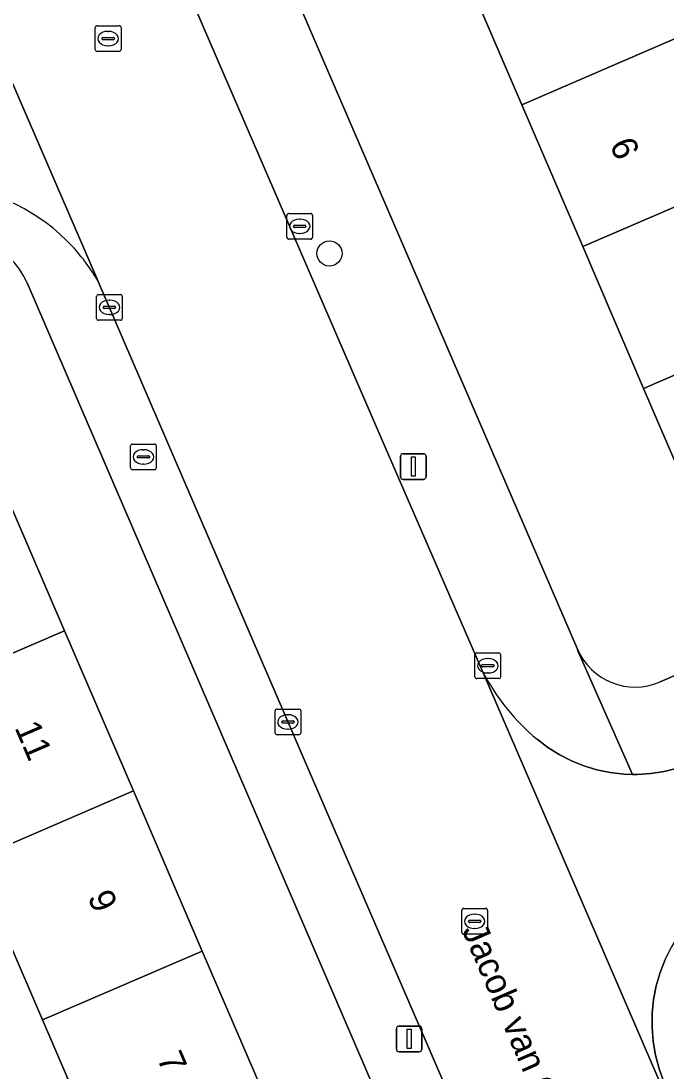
# Model space of a CAD drawing. Extents: x 159352 to 160617, y 385888 to 387323.
# Drawn here: x 159569.99 to 159595.09, y 386204.55 to 386245.38 of the extents above; entities that cross this region are included whole.
import ezdxf

# ---------------------------------------------------------------- set-up
doc = ezdxf.new("R2010")
doc.units = 0
for name, color, linetype in [('IMGEO_Boom', 7, 'Continuous'), ('IMGEO_Brandkraan', 7, 'Continuous'), ('IMGEO_Erf', 7, 'Continuous'), ('IMGEO_Kolk', 7, 'Continuous'), ('IMGEO_Lichtmast', 7, 'Continuous'), ('IMGEO_Openbare_ruimte_label', 7, 'Continuous'), ('IMGEO_Pand', 7, 'Continuous'), ('IMGEO_Pand_nummerreeks', 7, 'Continuous'), ('IMGEO_Rijbaan_lokaal_gesloten', 7, 'Continuous'), ('IMGEO_Rijbaan_lokaal_open', 7, 'Continuous'), ('IMGEO_Rioolput', 7, 'Continuous'), ('IMGEO_Voetpad_open', 7, 'Continuous')]:
    doc.layers.add(name, color=color, linetype=linetype)

msp = doc.modelspace()

# ---------------------------------------------------------------- linework, layer by layer
at = {"layer": 'IMGEO_Boom'}
msp.add_circle((159581.996, 386236.339), 0.489, dxfattribs=at)
at = {"layer": 'IMGEO_Brandkraan'}
for p, q in [((159574.257, 386228.001), (159574.257, 386228.853)), ((159574.332, 386228.927), (159575.184, 386228.927)), ((159574.745, 386228.707), (159574.77, 386228.707)), ((159575.258, 386228.853), (159575.258, 386228.001)), ((159574.516, 386228.421), (159574.516, 386228.433)), ((159574.954, 386228.384), (159574.556, 386228.384)), ((159574.559, 386228.47), (159574.957, 386228.47)), ((159575, 386228.433), (159575, 386228.421)), ((159575.184, 386227.927), (159574.332, 386227.927)), ((159574.768, 386228.147), (159574.743, 386228.147))]:
    msp.add_line(p, q, dxfattribs=at)
for points in [[(159574.257, 386228.001), (159574.257, 386228.853)], [(159574.332, 386228.927), (159575.184, 386228.927)], [(159575.258, 386228.853), (159575.258, 386228.001)], [(159575.184, 386227.927), (159574.332, 386227.927)]]:
    msp.add_lwpolyline(points, dxfattribs=at)
for centre, radius, start, end in [((159574.334, 386228.851), 0.0765, 91.552, 178.448), ((159574.334, 386228.851), 0.0765, 91.552, 178.448), ((159575.182, 386228.851), 0.0765, 1.552, 88.448), ((159575.182, 386228.851), 0.0765, 1.552, 88.448), ((159574.556, 386228.43), 0.0403, 85.8775, 175.7526), ((159574.553, 386228.42), 0.0366, 178.938, 274.7102), ((159574.957, 386228.427), 0.043, 264.8664, 352.4533), ((159574.961, 386228.432), 0.0386, 1.7309, 96.639), ((159574.334, 386228.003), 0.0765, 181.552, 268.448), ((159574.334, 386228.003), 0.0765, 181.552, 268.448), ((159575.182, 386228.003), 0.0765, 271.552, 358.448), ((159575.182, 386228.003), 0.0765, 271.552, 358.448)]:
    msp.add_arc(centre, radius, start, end, dxfattribs=at)
for centre, major_axis, ratio, start_param, end_param in [((159574.744, 386228.427), (-0.387, 0.002), 0.722429, 4.712389, 7.853982), ((159574.769, 386228.427), (-0.39, 0.002), 0.717154, 1.570796, 4.712389)]:
    msp.add_ellipse(centre, major_axis=major_axis, ratio=ratio, start_param=start_param, end_param=end_param, dxfattribs=at)
at = {"layer": 'IMGEO_Erf'}
for points in [[(159604.838, 386248.726), (159603.446, 386251.958), (159605.79, 386252.967), (159603.871, 386257.43), (159601.528, 386256.421), (159600.092, 386259.755), (159597.084, 386258.461), (159596.479, 386259.866), (159599.487, 386261.161), (159598.7, 386262.988), (159601.044, 386263.997), (159598.598, 386269.679), (159575.005, 386259.494), (159579.104, 386250), (159591.643, 386220.955)], [(159594.861, 386219.674), (159616.171, 386228.852), (159613.364, 386235.37), (159611.021, 386234.361), (159609.585, 386237.695), (159608.193, 386240.928), (159607.199, 386243.237), (159609.543, 386244.246), (159608.617, 386246.4), (159606.274, 386245.391), (159604.838, 386248.726)], [(159566.319, 386236.755), (159561.184, 386234.532), (159547.044, 386228.411), (159548.072, 386226.056), (159550.906, 386227.278), (159553.741, 386228.5), (159556.575, 386229.721), (159559.41, 386230.943), (159562.244, 386232.165), (159564.78, 386226.281), (159568.937, 386228.029), (159571.679, 386221.667), (159574.364, 386215.438), (159577.048, 386209.211), (159579.733, 386202.982), (159582.418, 386196.754), (159585.102, 386190.527), (159587.847, 386184.159), (159581.632, 386181.48), (159579.653, 386186.072), (159578.888, 386187.847), (159576.203, 386194.074), (159573.519, 386200.302), (159570.833, 386206.531)], [(159591.919, 386184.881), (159570.226, 386235.195)], [(159570.833, 386206.531), (159568.149, 386212.758)]]:
    msp.add_lwpolyline(points, dxfattribs=at)
msp.add_lwpolyline([(159597.728, 386245.667), (159595.697, 386244.794), (159598.071, 386239.279), (159600.444, 386233.764), (159600.901, 386232.702), (159602.877, 386228.109), (159596.654, 386225.434), (159594.223, 386231.089), (159591.852, 386236.604), (159589.481, 386242.12), (159587.109, 386247.636), (159586.093, 386250), (159584.738, 386253.152), (159582.316, 386258.786), (159582.605, 386258.91), (159581.392, 386261.729), (159587.313, 386264.277), (159588.527, 386261.456), (159590.951, 386255.824), (159593.324, 386250.308), (159595.355, 386251.182), (159595.864, 386250)], close=True, dxfattribs=at)
for centre, radius, start, end in [((159567.492, 386234.02), 2.976, 23.2513, 113.2167), ((159593.893, 386221.924), 2.449, 203.2986, 293.2891)]:
    msp.add_arc(centre, radius, start, end, dxfattribs=at)
at = {"layer": 'IMGEO_Kolk'}
for p, q in [((159580.337, 386236.967), (159580.337, 386237.819)), ((159580.412, 386237.893), (159581.264, 386237.893)), ((159581.338, 386237.819), (159581.338, 386236.967)), ((159580.596, 386237.387), (159580.596, 386237.399)), ((159581.034, 386237.35), (159580.636, 386237.35)), ((159580.639, 386237.436), (159581.037, 386237.436)), ((159580.825, 386237.673), (159580.85, 386237.673)), ((159581.08, 386237.399), (159581.08, 386237.387)), ((159581.264, 386236.893), (159580.412, 386236.893)), ((159580.848, 386237.113), (159580.823, 386237.113)), ((159572.932, 386233.815), (159572.932, 386234.667)), ((159573.007, 386234.741), (159573.859, 386234.741)), ((159573.42, 386234.521), (159573.445, 386234.521)), ((159573.933, 386234.667), (159573.933, 386233.815)), ((159573.191, 386234.235), (159573.191, 386234.247)), ((159573.629, 386234.198), (159573.231, 386234.198)), ((159573.234, 386234.284), (159573.632, 386234.284)), ((159573.675, 386234.247), (159573.675, 386234.235)), ((159573.859, 386233.741), (159573.007, 386233.741)), ((159573.443, 386233.961), (159573.418, 386233.961)), ((159587.658, 386219.879), (159587.658, 386220.731)), ((159587.733, 386220.805), (159588.585, 386220.805)), ((159588.146, 386220.585), (159588.171, 386220.585)), ((159588.659, 386220.731), (159588.659, 386219.879)), ((159587.917, 386220.299), (159587.917, 386220.311)), ((159588.355, 386220.262), (159587.957, 386220.262)), ((159587.96, 386220.348), (159588.358, 386220.348)), ((159588.401, 386220.311), (159588.401, 386220.299)), ((159588.585, 386219.805), (159587.733, 386219.805)), ((159588.169, 386220.025), (159588.144, 386220.025)), ((159579.881, 386217.695), (159579.881, 386218.547)), ((159579.956, 386218.621), (159580.808, 386218.621)), ((159580.882, 386218.547), (159580.882, 386217.695)), ((159580.14, 386218.115), (159580.14, 386218.127)), ((159580.183, 386218.164), (159580.581, 386218.164)), ((159580.369, 386218.401), (159580.394, 386218.401)), ((159580.624, 386218.127), (159580.624, 386218.115)), ((159580.578, 386218.078), (159580.18, 386218.078)), ((159580.392, 386217.841), (159580.367, 386217.841)), ((159580.808, 386217.621), (159579.956, 386217.621))]:
    msp.add_line(p, q, dxfattribs=at)
for points in [[(159580.337, 386236.967), (159580.337, 386237.819)], [(159580.412, 386237.893), (159581.264, 386237.893)], [(159581.338, 386237.819), (159581.338, 386236.967)], [(159581.264, 386236.893), (159580.412, 386236.893)], [(159572.932, 386233.815), (159572.932, 386234.667)], [(159573.007, 386234.741), (159573.859, 386234.741)], [(159573.933, 386234.667), (159573.933, 386233.815)], [(159573.859, 386233.741), (159573.007, 386233.741)], [(159587.658, 386219.879), (159587.658, 386220.731)], [(159587.733, 386220.805), (159588.585, 386220.805)], [(159588.659, 386220.731), (159588.659, 386219.879)], [(159588.585, 386219.805), (159587.733, 386219.805)], [(159579.881, 386217.695), (159579.881, 386218.547)], [(159579.956, 386218.621), (159580.808, 386218.621)], [(159580.882, 386218.547), (159580.882, 386217.695)], [(159580.808, 386217.621), (159579.956, 386217.621)]]:
    msp.add_lwpolyline(points, dxfattribs=at)
for centre, radius, start, end in [((159580.414, 386237.817), 0.0765, 91.552, 178.448), ((159580.414, 386237.817), 0.0765, 91.552, 178.448), ((159581.262, 386237.817), 0.0765, 1.552, 88.448), ((159581.262, 386237.817), 0.0765, 1.552, 88.448), ((159580.636, 386237.396), 0.0403, 85.8775, 175.7526), ((159580.633, 386237.386), 0.0366, 178.938, 274.7102), ((159581.037, 386237.393), 0.043, 264.8664, 352.4533), ((159581.041, 386237.398), 0.0386, 1.7309, 96.639), ((159580.414, 386236.969), 0.0765, 181.552, 268.448), ((159580.414, 386236.969), 0.0765, 181.552, 268.448), ((159581.262, 386236.969), 0.0765, 271.552, 358.448), ((159581.262, 386236.969), 0.0765, 271.552, 358.448), ((159573.009, 386234.665), 0.0765, 91.552, 178.448), ((159573.009, 386234.665), 0.0765, 91.552, 178.448), ((159573.857, 386234.665), 0.0765, 1.552, 88.448), ((159573.857, 386234.665), 0.0765, 1.552, 88.448), ((159573.231, 386234.244), 0.0403, 85.8775, 175.7526), ((159573.228, 386234.234), 0.0366, 178.938, 274.7102), ((159573.632, 386234.241), 0.043, 264.8664, 352.4533), ((159573.636, 386234.246), 0.0386, 1.7309, 96.639), ((159573.009, 386233.817), 0.0765, 181.552, 268.448), ((159573.009, 386233.817), 0.0765, 181.552, 268.448), ((159573.857, 386233.817), 0.0765, 271.552, 358.448), ((159573.857, 386233.817), 0.0765, 271.552, 358.448), ((159587.735, 386220.729), 0.0765, 91.552, 178.448), ((159587.735, 386220.729), 0.0765, 91.552, 178.448), ((159588.583, 386220.729), 0.0765, 1.552, 88.448), ((159588.583, 386220.729), 0.0765, 1.552, 88.448), ((159587.957, 386220.308), 0.0403, 85.8775, 175.7526), ((159587.954, 386220.298), 0.0366, 178.938, 274.7102), ((159588.358, 386220.305), 0.043, 264.8664, 352.4533), ((159588.362, 386220.31), 0.0386, 1.7309, 96.639), ((159587.735, 386219.881), 0.0765, 181.552, 268.448), ((159587.735, 386219.881), 0.0765, 181.552, 268.448), ((159588.583, 386219.881), 0.0765, 271.552, 358.448), ((159588.583, 386219.881), 0.0765, 271.552, 358.448), ((159579.958, 386218.545), 0.0765, 91.552, 178.448), ((159579.958, 386218.545), 0.0765, 91.552, 178.448), ((159580.806, 386218.545), 0.0765, 1.552, 88.448), ((159580.806, 386218.545), 0.0765, 1.552, 88.448), ((159580.18, 386218.124), 0.0403, 85.8775, 175.7526), ((159580.177, 386218.114), 0.0366, 178.938, 274.7102), ((159580.581, 386218.121), 0.043, 264.8664, 352.4533), ((159580.585, 386218.126), 0.0386, 1.7309, 96.639), ((159579.958, 386217.697), 0.0765, 181.552, 268.448), ((159579.958, 386217.697), 0.0765, 181.552, 268.448), ((159580.806, 386217.697), 0.0765, 271.552, 358.448), ((159580.806, 386217.697), 0.0765, 271.552, 358.448)]:
    msp.add_arc(centre, radius, start, end, dxfattribs=at)
for centre, major_axis, ratio, start_param, end_param in [((159580.824, 386237.393), (-0.387, 0.002), 0.722429, 4.712389, 7.853982), ((159580.849, 386237.393), (-0.39, 0.002), 0.717154, 1.570796, 4.712389), ((159573.419, 386234.241), (-0.387, 0.002), 0.722429, 4.712389, 7.853982), ((159573.444, 386234.241), (-0.39, 0.002), 0.717154, 1.570796, 4.712389), ((159588.145, 386220.305), (-0.387, 0.002), 0.722429, 4.712389, 7.853982), ((159588.17, 386220.305), (-0.39, 0.002), 0.717154, 1.570796, 4.712389), ((159580.368, 386218.121), (-0.387, 0.002), 0.722429, 4.712389, 7.853982), ((159580.393, 386218.121), (-0.39, 0.002), 0.717154, 1.570796, 4.712389)]:
    msp.add_ellipse(centre, major_axis=major_axis, ratio=ratio, start_param=start_param, end_param=end_param, dxfattribs=at)
at = {"layer": 'IMGEO_Lichtmast'}
for p, q in [((159584.764, 386227.652), (159584.764, 386228.452)), ((159584.764, 386228.452), (159584.764, 386227.652)), ((159584.864, 386228.552), (159585.654, 386228.552)), ((159585.654, 386228.552), (159584.864, 386228.552)), ((159585.754, 386228.452), (159585.754, 386227.652)), ((159585.754, 386227.652), (159585.754, 386228.452)), ((159585.654, 386227.552), (159584.864, 386227.552)), ((159584.864, 386227.552), (159585.654, 386227.552)), ((159584.701, 386206.293), (159585.491, 386206.293)), ((159585.491, 386206.293), (159584.701, 386206.293)), ((159584.601, 386205.393), (159584.601, 386206.193)), ((159584.601, 386206.193), (159584.601, 386205.393)), ((159585.591, 386206.193), (159585.591, 386205.393)), ((159585.591, 386205.393), (159585.591, 386206.193)), ((159585.491, 386205.293), (159584.701, 386205.293)), ((159584.701, 386205.293), (159585.491, 386205.293))]:
    msp.add_line(p, q, dxfattribs=at)
for points in [[(159585.184, 386228.427), (159585.334, 386228.427), (159585.334, 386227.677), (159585.184, 386227.677), (159585.184, 386228.427)], [(159585.021, 386206.168), (159585.171, 386206.168), (159585.171, 386205.418), (159585.021, 386205.418), (159585.021, 386206.168)]]:
    msp.add_lwpolyline(points, dxfattribs=at)
for centre, start, end in [((159584.864, 386228.452), 90, 180), ((159584.864, 386228.452), 90, 180), ((159585.654, 386228.452), 0, 90), ((159585.654, 386228.452), 360, 90), ((159584.864, 386227.652), 180, 270), ((159584.864, 386227.652), 180, 270), ((159585.654, 386227.652), 270, 0), ((159585.654, 386227.652), 270, 0), ((159584.701, 386206.193), 90, 180), ((159584.701, 386206.193), 90, 180), ((159585.491, 386206.193), 0, 90), ((159585.491, 386206.193), 360, 90), ((159584.701, 386205.393), 180, 270), ((159584.701, 386205.393), 180, 270), ((159585.491, 386205.393), 270, 0), ((159585.491, 386205.393), 270, 0)]:
    msp.add_arc(centre, 0.1, start, end, dxfattribs=at)
at = {"layer": 'IMGEO_Pand'}
for points in [[(159592.607, 386250), (159587.109, 386247.636), (159589.481, 386242.12), (159595.697, 386244.794), (159597.728, 386245.667), (159595.864, 386250), (159595.355, 386251.182), (159593.324, 386250.308)], [(159589.481, 386242.12), (159591.852, 386236.604), (159598.071, 386239.279), (159595.697, 386244.794)], [(159600.444, 386233.764), (159598.071, 386239.279), (159591.852, 386236.604), (159594.223, 386231.089)], [(159594.223, 386231.089), (159596.654, 386225.434), (159602.877, 386228.109), (159600.901, 386232.702), (159600.444, 386233.764)], [(159571.679, 386221.667), (159568.937, 386228.029), (159564.78, 386226.281), (159562.706, 386225.385), (159565.464, 386218.987)], [(159565.464, 386218.987), (159568.149, 386212.758), (159574.364, 386215.438), (159571.679, 386221.667)], [(159577.048, 386209.211), (159574.364, 386215.438), (159568.149, 386212.758), (159570.833, 386206.531)], [(159579.733, 386202.982), (159577.048, 386209.211), (159570.833, 386206.531), (159573.519, 386200.302)]]:
    msp.add_lwpolyline(points, close=True, dxfattribs=at)
at = {"layer": 'IMGEO_Rijbaan_lokaal_gesloten'}
msp.add_lwpolyline([(159566.795, 386249.573), (159572.932, 386235.406), (159572.998, 386235.252), (159581.946, 386214.493), (159593.802, 386187.082), (159593.907, 386186.821), (159600.42, 386171.678), (159606.398, 386157.681), (159609.708, 386149.629), (159617.137, 386152.722), (159605.373, 386180.099), (159601.493, 386189.065), (159601.41, 386189.278), (159595.222, 386203.658), (159595.12, 386203.87), (159594.985, 386203.82), (159587.984, 386220.031), (159584.17, 386228.799), (159577.078, 386245.165), (159572.965, 386254.727), (159571.577, 386257.955), (159571.189, 386258.857), (159570.042, 386261.524), (159567.886, 386266.536)], dxfattribs=at)
at = {"layer": 'IMGEO_Rijbaan_lokaal_open'}
for points in [[(159572.998, 386235.252), (159572.932, 386235.406), (159566.795, 386249.573), (159565.922, 386251.602)], [(159656.656, 386242.615), (159641.394, 386236.065), (159641.358, 386236.07), (159622.074, 386227.728), (159596.201, 386216.558), (159596.035, 386216.489), (159595.536, 386216.317), (159595.024, 386216.19), (159594.502, 386216.11), (159593.975, 386216.076), (159593.796, 386216.08), (159593.448, 386216.089), (159592.924, 386216.15), (159592.407, 386216.257), (159591.902, 386216.41), (159591.412, 386216.607), (159590.942, 386216.848), (159590.496, 386217.129), (159590.076, 386217.449)], [(159587.984, 386220.031), (159594.985, 386203.82)], [(159595.01, 386204.12), (159594.825, 386204.632), (159594.686, 386205.158), (159594.595, 386205.694), (159594.553, 386206.236), (159594.558, 386206.78), (159594.613, 386207.322), (159594.715, 386207.856), (159594.865, 386208.379), (159595.061, 386208.886), (159595.302, 386209.374)]]:
    msp.add_lwpolyline(points, dxfattribs=at)
for centre, radius, start, end in [((159566.61, 386231.64), 7.328, 42.683, 85.6663), ((159565.865, 386231.034), 8.287, 30.5979, 42.2717), ((159595.629, 386224.087), 8.654, 207.9457, 230.0848)]:
    msp.add_arc(centre, radius, start, end, dxfattribs=at)
at = {"layer": 'IMGEO_Rioolput'}
for p, q in [((159572.884, 386244.268), (159572.884, 386245.12)), ((159572.959, 386245.194), (159573.811, 386245.194)), ((159573.885, 386245.12), (159573.885, 386244.268)), ((159573.143, 386244.688), (159573.143, 386244.7)), ((159573.581, 386244.651), (159573.183, 386244.651)), ((159573.186, 386244.737), (159573.584, 386244.737)), ((159573.372, 386244.974), (159573.397, 386244.974)), ((159573.627, 386244.7), (159573.627, 386244.688)), ((159573.395, 386244.414), (159573.37, 386244.414)), ((159573.811, 386244.194), (159572.959, 386244.194)), ((159587.147, 386209.94), (159587.147, 386210.792)), ((159587.222, 386210.866), (159588.074, 386210.866)), ((159588.148, 386210.792), (159588.148, 386209.94)), ((159587.406, 386210.36), (159587.406, 386210.372)), ((159587.844, 386210.323), (159587.446, 386210.323)), ((159587.449, 386210.409), (159587.847, 386210.409)), ((159587.635, 386210.646), (159587.66, 386210.646)), ((159587.89, 386210.372), (159587.89, 386210.36)), ((159587.658, 386210.086), (159587.633, 386210.086)), ((159588.074, 386209.866), (159587.222, 386209.866))]:
    msp.add_line(p, q, dxfattribs=at)
for points in [[(159572.884, 386244.268), (159572.884, 386245.12)], [(159572.959, 386245.194), (159573.811, 386245.194)], [(159573.885, 386245.12), (159573.885, 386244.268)], [(159573.811, 386244.194), (159572.959, 386244.194)], [(159587.147, 386209.94), (159587.147, 386210.792)], [(159587.222, 386210.866), (159588.074, 386210.866)], [(159588.148, 386210.792), (159588.148, 386209.94)], [(159588.074, 386209.866), (159587.222, 386209.866)]]:
    msp.add_lwpolyline(points, dxfattribs=at)
for centre, radius, start, end in [((159572.961, 386245.118), 0.0765, 91.552, 178.448), ((159572.961, 386245.118), 0.0765, 91.552, 178.448), ((159573.809, 386245.118), 0.0765, 1.552, 88.448), ((159573.809, 386245.118), 0.0765, 1.552, 88.448), ((159573.183, 386244.697), 0.0403, 85.8775, 175.7526), ((159573.18, 386244.687), 0.0366, 178.938, 274.7102), ((159573.584, 386244.694), 0.043, 264.8664, 352.4533), ((159573.588, 386244.699), 0.0386, 1.7309, 96.639), ((159572.961, 386244.27), 0.0765, 181.552, 268.448), ((159572.961, 386244.27), 0.0765, 181.552, 268.448), ((159573.809, 386244.27), 0.0765, 271.552, 358.448), ((159573.809, 386244.27), 0.0765, 271.552, 358.448), ((159587.224, 386210.79), 0.0765, 91.552, 178.448), ((159587.224, 386210.79), 0.0765, 91.552, 178.448), ((159588.072, 386210.79), 0.0765, 1.552, 88.448), ((159588.072, 386210.79), 0.0765, 1.552, 88.448), ((159587.446, 386210.369), 0.0403, 85.8775, 175.7526), ((159587.443, 386210.359), 0.0366, 178.938, 274.7102), ((159587.847, 386210.366), 0.043, 264.8664, 352.4533), ((159587.851, 386210.371), 0.0386, 1.7309, 96.639), ((159587.224, 386209.942), 0.0765, 181.552, 268.448), ((159587.224, 386209.942), 0.0765, 181.552, 268.448), ((159588.072, 386209.942), 0.0765, 271.552, 358.448), ((159588.072, 386209.942), 0.0765, 271.552, 358.448)]:
    msp.add_arc(centre, radius, start, end, dxfattribs=at)
for centre, major_axis, ratio, start_param, end_param in [((159573.371, 386244.694), (-0.387, 0.002), 0.722429, 4.712389, 7.853982), ((159573.396, 386244.694), (-0.39, 0.002), 0.717154, 1.570796, 4.712389), ((159587.634, 386210.366), (-0.387, 0.002), 0.722429, 4.712389, 7.853982), ((159587.659, 386210.366), (-0.39, 0.002), 0.717154, 1.570796, 4.712389)]:
    msp.add_ellipse(centre, major_axis=major_axis, ratio=ratio, start_param=start_param, end_param=end_param, dxfattribs=at)
at = {"layer": 'IMGEO_Voetpad_open'}
for points in [[(159590.076, 386217.449), (159590.496, 386217.129), (159590.942, 386216.848), (159591.412, 386216.607), (159591.902, 386216.41), (159592.407, 386216.257), (159592.924, 386216.15), (159593.448, 386216.089), (159593.796, 386216.08), (159591.656, 386220.879), (159591.643, 386220.955), (159579.104, 386250), (159575.005, 386259.494), (159574.53, 386260.594), (159553.272, 386309.836)], [(159567.886, 386266.536), (159570.042, 386261.524), (159570.331, 386261.648), (159571.286, 386262.06), (159572.436, 386259.394), (159571.481, 386258.982), (159571.189, 386258.857), (159571.577, 386257.955), (159571.87, 386258.081), (159572.825, 386258.493), (159574.217, 386255.267), (159573.262, 386254.855), (159572.965, 386254.727), (159577.078, 386245.165), (159584.17, 386228.799), (159587.984, 386220.031)], [(159644.844, 386241.133), (159638.904, 386238.638), (159638.895, 386238.638), (159617.505, 386229.426), (159616.171, 386228.852), (159594.861, 386219.674)], [(159591.643, 386220.955), (159591.656, 386220.879), (159593.796, 386216.08), (159593.975, 386216.076), (159594.502, 386216.11), (159595.024, 386216.19), (159595.536, 386216.317), (159596.035, 386216.489), (159596.201, 386216.558), (159622.074, 386227.728), (159641.358, 386236.07)], [(159593.907, 386186.821), (159593.802, 386187.082), (159581.946, 386214.493), (159572.998, 386235.252)], [(159570.226, 386235.195), (159591.919, 386184.881), (159591.954, 386184.864), (159593.332, 386181.579)], [(159600.855, 386199.563), (159598.261, 386205.346), (159598.133, 386205.382), (159596.01, 386210.39), (159595.909, 386210.276), (159595.585, 386209.839), (159595.302, 386209.374), (159595.061, 386208.886), (159594.865, 386208.379), (159594.715, 386207.856), (159594.613, 386207.322), (159594.558, 386206.78), (159594.553, 386206.236), (159594.595, 386205.694), (159594.686, 386205.158), (159594.825, 386204.632), (159595.01, 386204.12)]]:
    msp.add_lwpolyline(points, dxfattribs=at)
for centre, radius, start, end in [((159566.61, 386231.64), 7.328, 42.683, 85.6663), ((159567.492, 386234.02), 2.976, 23.2513, 113.2167), ((159565.865, 386231.034), 8.287, 30.5979, 42.2717), ((159593.893, 386221.924), 2.449, 203.2986, 293.2891), ((159595.629, 386224.087), 8.654, 207.9457, 230.0848)]:
    msp.add_arc(centre, radius, start, end, dxfattribs=at)

# ---------------------------------------------------------------- texts
at = {"layer": 'IMGEO_Openbare_ruimte_label'}
msp.add_text('Jacob van Campenweg', height=1, rotation=293.3866, dxfattribs=at).set_placement((159587.142, 386210.023))
at = {"layer": 'IMGEO_Pand_nummerreeks'}
for s, rotation, p in [('6', 293.2628, (159592.886, 386240.579)), ('11', 293.3183, (159569.731, 386217.901)), ('9', 293.3183, (159572.569, 386211.315)), ('7', 293.3183, (159575.271, 386205.048))]:
    msp.add_text(s, height=1, rotation=rotation, dxfattribs=at).set_placement(p)

doc.saveas('drawing.dxf')
